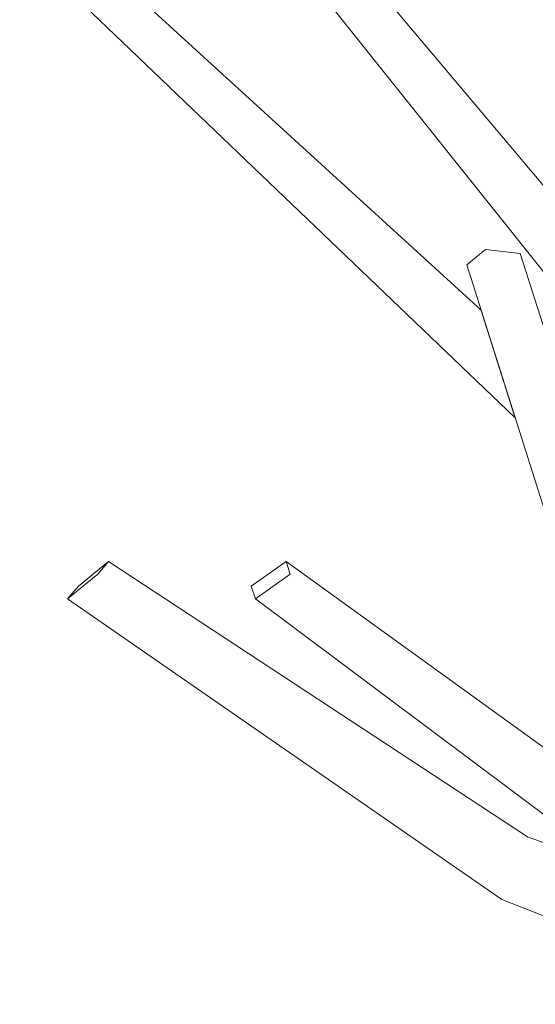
# Model space of a CAD drawing. Extents: x -289599 to -184549, y 66678 to 295474.
# Tile 502 of 656: x -250854 to -250812, y 72116 to 72196. Entities that reach past the tile are written whole.
import ezdxf

# ---------------------------------------------------------------- set-up
doc = ezdxf.new("R2010")
doc.units = 0
doc.header["$MEASUREMENT"] = 0
doc.linetypes.add('Wipeout_Contour', pattern=[1000, 0, -1000])
doc.layers.add('arch drzewa', color=8, linetype='Continuous')
doc.layers.add('Model drzwi', color=8, linetype='Continuous')
doc.layers.add('arch drzewa_Nr_Pióra__4', color=8, linetype='Continuous', lineweight=9)

msp = doc.modelspace()

# ---------------------------------------------------------------- wipeouts: each hides what was drawn before it
at = {"color": 254, "linetype": 'Wipeout_Contour', "lineweight": 0, "ltscale": 1023899.131508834}
msp.add_wipeout([(-250851.268, 72203.948), (-250853.186, 72201.918), (-250816.199, 72170.758), (-250816.718, 72172.4)], dxfattribs=at).dxf.layer = 'arch drzewa'
at = {"color": 254, "linetype": 'Wipeout_Contour', "lineweight": 0, "ltscale": 767810.25054}
msp.add_wipeout([(-250832.331, 72150.822), (-250799.24, 72127.733), (-250801.516, 72129.328)], dxfattribs=at).dxf.layer = 'Model drzwi'

# ---------------------------------------------------------------- next in the draw order: wipeouts: each hides what was drawn before it
at = {"color": 254, "linetype": 'Wipeout_Contour', "lineweight": 0, "ltscale": 767899.679534}
msp.add_wipeout([(-250853.186, 72201.918), (-250814.812, 72166.366), (-250816.199, 72170.758)], dxfattribs=at).dxf.layer = 'arch drzewa'
at = {"color": 254, "linetype": 'Wipeout_Contour', "lineweight": 0, "ltscale": 1279653.398672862}
msp.add_wipeout([(-250805.843, 72126.758), (-250812.935, 72129.328), (-250812.29, 72127.733), (-250802.883, 72124.589), (-250804.607, 72125.797)], dxfattribs=at).dxf.layer = 'arch drzewa'

# ---------------------------------------------------------------- next in the draw order: wipeouts: each hides what was drawn before it
at = {"color": 254, "linetype": 'Wipeout_Contour', "lineweight": 0, "ltscale": 1023895.166231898}
msp.add_wipeout([(-250854.467, 72202.4), (-250814.737, 72166.131), (-250814.812, 72166.366), (-250853.186, 72201.918)], dxfattribs=at).dxf.layer = 'arch drzewa'
at = {"color": 254, "linetype": 'Wipeout_Contour', "lineweight": 0, "ltscale": 767888.577726}
msp.add_wipeout([(-250812.935, 72129.328), (-250847.206, 72151.862), (-250848.081, 72150.822)], dxfattribs=at).dxf.layer = 'arch drzewa'
at = {"color": 254, "linetype": 'Wipeout_Contour', "lineweight": 0, "ltscale": 1279627.394022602}
msp.add_wipeout([(-250815.038, 72124.202), (-250785.249, 72116.299), (-250802.331, 72124.202), (-250802.438, 72124.277), (-250812.29, 72127.733)], dxfattribs=at).dxf.layer = 'arch drzewa'

# ---------------------------------------------------------------- next in the draw order: wipeouts: each hides what was drawn before it
at = {"color": 254, "linetype": 'Wipeout_Contour', "lineweight": 0, "ltscale": 767896.530209}
msp.add_wipeout([(-250814.737, 72166.131), (-250854.467, 72202.4), (-250813.941, 72163.61)], dxfattribs=at).dxf.layer = 'arch drzewa'
at = {"color": 254, "linetype": 'Wipeout_Contour', "lineweight": 0, "ltscale": 767848.523653}
msp.add_wipeout([(-250848.081, 72150.822), (-250812.29, 72127.733), (-250812.935, 72129.328)], dxfattribs=at).dxf.layer = 'arch drzewa'
at = {"color": 254, "linetype": 'Wipeout_Contour', "lineweight": 0, "ltscale": 1535400.961660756}
msp.add_wipeout([(-250785.249, 72116.299), (-250815.038, 72124.202), (-250766.106, 72104.964), (-250765.044, 72106.5), (-250766.545, 72107.232), (-250783.05, 72115.282)], dxfattribs=at).dxf.layer = 'arch drzewa'

# ---------------------------------------------------------------- next in the draw order: wipeouts: each hides what was drawn before it
at = {"color": 254, "linetype": 'Wipeout_Contour', "lineweight": 0, "ltscale": 767889.708441}
msp.add_wipeout([(-250812.29, 72127.733), (-250848.081, 72150.822), (-250850.543, 72148.787)], dxfattribs=at).dxf.layer = 'arch drzewa'

# ---------------------------------------------------------------- next in the draw order: wipeouts: each hides what was drawn before it
at = {"color": 254, "linetype": 'Wipeout_Contour', "lineweight": 0, "ltscale": 767850.606701}
msp.add_wipeout([(-250850.543, 72148.787), (-250815.038, 72124.202), (-250812.29, 72127.733)], dxfattribs=at).dxf.layer = 'arch drzewa'

# ---------------------------------------------------------------- next in the draw order: wipeouts: each hides what was drawn before it
at = {"color": 254, "linetype": 'Wipeout_Contour', "lineweight": 0, "ltscale": 767838.100875}
msp.add_wipeout([(-250803.118, 72144.496), (-250813.532, 72177.05), (-250816.353, 72177.382)], dxfattribs=at).dxf.layer = 'arch drzewa'
at = {"color": 254, "linetype": 'Wipeout_Contour', "lineweight": 0, "ltscale": 1023908.375624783}
msp.add_wipeout([(-250847.206, 72151.862), (-250849.667, 72149.828), (-250850.543, 72148.787), (-250848.081, 72150.822)], dxfattribs=at).dxf.layer = 'arch drzewa'

# ---------------------------------------------------------------- next in the draw order: linework, layer by layer
at = {"layer": 'arch drzewa_Nr_Pióra__4', "linetype": 'Continuous'}
for p, q in [((-250849.667, 72149.828), (-250847.206, 72151.862)), ((-250847.206, 72151.862), (-250848.081, 72150.822)), ((-250848.081, 72150.822), (-250850.543, 72148.787)), ((-250850.543, 72148.787), (-250849.667, 72149.828))]:
    msp.add_line(p, q, dxfattribs=at)

# ---------------------------------------------------------------- next in the draw order: wipeouts: each hides what was drawn before it
at = {"color": 254, "linetype": 'Wipeout_Contour', "lineweight": 0, "ltscale": 767819.591288}
msp.add_wipeout([(-250816.353, 72177.382), (-250804.637, 72143.643), (-250803.118, 72144.496)], dxfattribs=at).dxf.layer = 'arch drzewa'

# ---------------------------------------------------------------- next in the draw order: wipeouts: each hides what was drawn before it
at = {"color": 254, "linetype": 'Wipeout_Contour', "lineweight": 0, "ltscale": 767843.023775}
msp.add_wipeout([(-250804.637, 72143.643), (-250816.353, 72177.382), (-250817.888, 72176.106)], dxfattribs=at).dxf.layer = 'arch drzewa'

# ---------------------------------------------------------------- next in the draw order: wipeouts: each hides what was drawn before it
at = {"color": 254, "linetype": 'Wipeout_Contour', "lineweight": 0, "ltscale": 767823.091693}
msp.add_wipeout([(-250817.888, 72176.106), (-250806.831, 72141.098), (-250804.637, 72143.643)], dxfattribs=at).dxf.layer = 'arch drzewa'

# ---------------------------------------------------------------- next in the draw order: wipeouts: each hides what was drawn before it
at = {"color": 254, "linetype": 'Wipeout_Contour', "lineweight": 0, "ltscale": 1023809.50355936}
msp.add_wipeout([(-250794.604, 72162.32), (-250829.572, 72203.948), (-250830.614, 72201.918), (-250794.509, 72161.843)], dxfattribs=at).dxf.layer = 'arch drzewa'
at = {"color": 254, "linetype": 'Wipeout_Contour', "lineweight": 0, "ltscale": 767848.934317}
msp.add_wipeout([(-250801.516, 72129.328), (-250832.676, 72151.862), (-250832.331, 72150.822)], dxfattribs=at).dxf.layer = 'arch drzewa'

# ---------------------------------------------------------------- next in the draw order: wipeouts: each hides what was drawn before it
at = {"color": 254, "linetype": 'Wipeout_Contour', "lineweight": 0, "ltscale": 767830.978764}
msp.add_wipeout([(-250830.614, 72201.918), (-250792.828, 72156.861), (-250794.509, 72161.843)], dxfattribs=at).dxf.layer = 'arch drzewa'
at = {"color": 254, "linetype": 'Wipeout_Contour', "lineweight": 0, "ltscale": 767847.746019}
msp.add_wipeout([(-250799.24, 72127.733), (-250832.331, 72150.822), (-250835.176, 72148.787)], dxfattribs=at).dxf.layer = 'arch drzewa'

# ---------------------------------------------------------------- next in the draw order: wipeouts: each hides what was drawn before it
at = {"color": 254, "linetype": 'Wipeout_Contour', "lineweight": 0, "ltscale": 1023805.994943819}
msp.add_wipeout([(-250833.052, 72202.4), (-250792.944, 72156.896), (-250792.858, 72156.897), (-250830.614, 72201.918)], dxfattribs=at).dxf.layer = 'arch drzewa'
at = {"color": 254, "linetype": 'Wipeout_Contour', "lineweight": 0, "ltscale": 767811.508752}
msp.add_wipeout([(-250835.176, 72148.787), (-250802.331, 72124.202), (-250799.24, 72127.733)], dxfattribs=at).dxf.layer = 'arch drzewa'

# ---------------------------------------------------------------- next in the draw order: linework, layer by layer
at = {"layer": 'arch drzewa_Nr_Pióra__4', "linetype": 'Continuous'}
for p, q in [((-250805.843, 72126.758), (-250812.935, 72129.328)), ((-250766.106, 72104.964), (-250815.038, 72124.202))]:
    msp.add_line(p, q, dxfattribs=at)

# ---------------------------------------------------------------- next in the draw order: wipeouts: each hides what was drawn before it
at = {"color": 254, "linetype": 'Wipeout_Contour', "lineweight": 0, "ltscale": 767834.064034}
msp.add_wipeout([(-250833.052, 72202.4), (-250796.739, 72156.891), (-250792.944, 72156.896)], dxfattribs=at).dxf.layer = 'arch drzewa'
at = {"color": 254, "linetype": 'Wipeout_Contour', "lineweight": 0, "ltscale": 1023851.549837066}
msp.add_wipeout([(-250832.676, 72151.862), (-250835.521, 72149.828), (-250835.176, 72148.787), (-250832.331, 72150.822)], dxfattribs=at).dxf.layer = 'arch drzewa'

# ---------------------------------------------------------------- next in the draw order: linework, layer by layer
at = {"layer": 'arch drzewa_Nr_Pióra__4', "linetype": 'Continuous'}
for p, q in [((-250816.718, 72172.4), (-250851.268, 72203.948)), ((-250794.594, 72162.308), (-250829.572, 72203.948)), ((-250813.941, 72163.61), (-250854.467, 72202.4)), ((-250796.729, 72156.878), (-250833.052, 72202.4)), ((-250816.353, 72177.382), (-250817.888, 72176.106)), ((-250813.532, 72177.05), (-250816.353, 72177.382)), ((-250803.118, 72144.496), (-250813.532, 72177.05)), ((-250806.831, 72141.098), (-250817.888, 72176.106)), ((-250812.935, 72129.328), (-250847.206, 72151.862)), ((-250835.521, 72149.828), (-250832.676, 72151.862)), ((-250832.676, 72151.862), (-250832.331, 72150.822)), ((-250801.516, 72129.328), (-250832.676, 72151.862)), ((-250832.331, 72150.822), (-250835.176, 72148.787)), ((-250835.176, 72148.787), (-250835.521, 72149.828)), ((-250815.038, 72124.202), (-250850.543, 72148.787)), ((-250802.331, 72124.202), (-250835.176, 72148.787))]:
    msp.add_line(p, q, dxfattribs=at)

doc.saveas('drawing.dxf')
